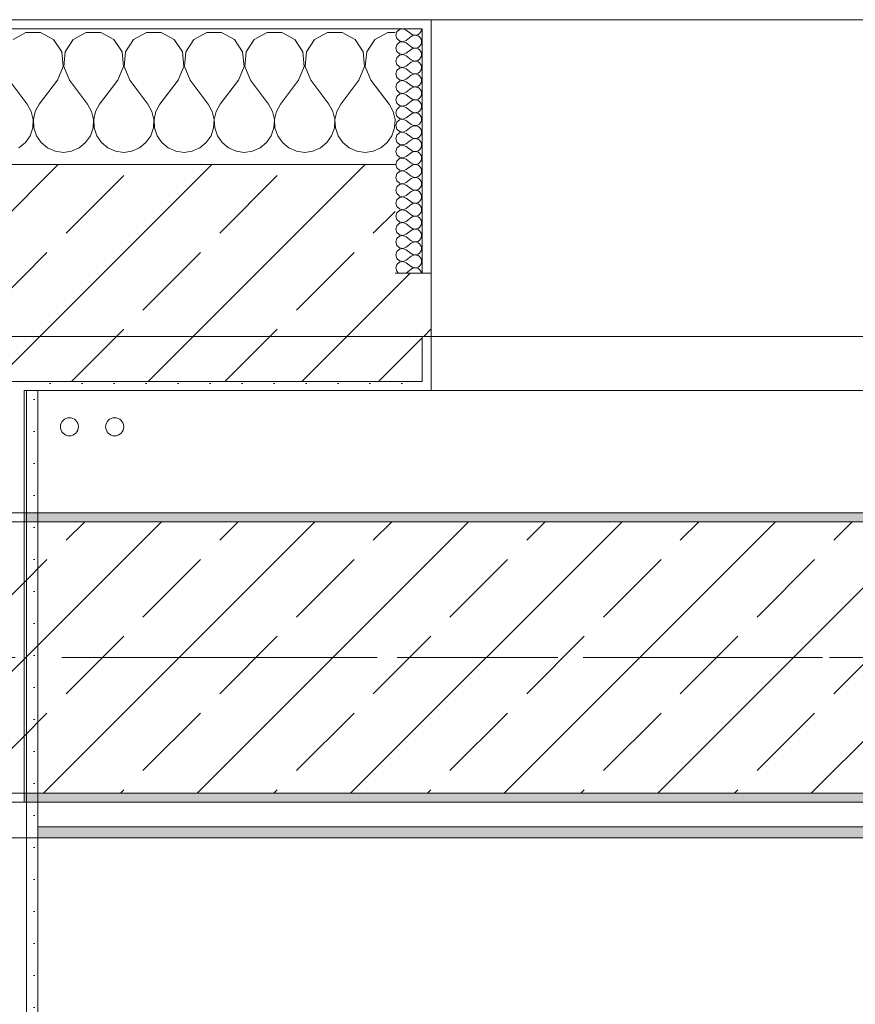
# Model space of a CAD drawing. Header units: metres. Extents: x -3.6 to 84.5, y -11 to 16.8.
# Tile 354 of 361: x 58.3 to 59.2, y 12.8 to 13.9. Entities that reach past the tile are written whole.
import ezdxf

# ---------------------------------------------------------------- set-up
doc = ezdxf.new("R2010")
doc.units = ezdxf.units.M
doc.header["$MEASUREMENT"] = 0
doc.linetypes.add('Achse', pattern=[0.2, 0.1, -0.05, 0, -0.05])
doc.linetypes.add('Strichlinie doppelt', pattern=[0.546806, 0.264583, -0.105833, 0.070556, -0.105833])
for name, color, linetype in [('451 - Universal.Achsen Raster', 7, 'Continuous'), ('604 - Struktur.Wand Aussen', 7, 'Continuous'), ('607 - Struktur.Stütze', 7, 'Continuous'), ('608 - Struktur.Träger', 7, 'Continuous'), ('801 - HKLSE.Heizung_ Klima_ Lüftung', 7, 'Continuous'), ('Neubau_606 - Struktur.Wand Innen Ausbau', 7, 'Continuous'), ('Neubau_653 - Abdeckung.TB Verkofferung', 7, 'Continuous')]:
    doc.layers.add(name, color=color, linetype=linetype)
pattern_1 = [(45, (0, 0), (-0.01767767, 0.01767767), [0, -0.025])]
pattern_2 = [(0, (0, 0), (0, 0.08660254), [0, -0.05]), (0, (0.025, 0.0433), (0, 0.08660254), [0, -0.05])]
pattern_3 = [(45, (0, 0), (-0.08485281, 0.08485281), []), (45, (-0.04243, 0.04243), (-0.08485281, 0.08485281), [0.09, -0.03])]

# ---------------------------------------------------------------- blocks, each defined once
blk = doc.blocks.new('*X32')
at = {"layer": '604 - Struktur.Wand Aussen', "color": 7, "linetype": 'Continuous', "lineweight": 5}
for p, q in [((58.2919, 13.8407), (58.2776, 13.833)), ((58.3081, 13.8407), (58.2919, 13.8407)), ((58.3224, 13.833), (58.3081, 13.8407)), ((58.3314, 13.8195), (58.3224, 13.833)), ((58.3442, 13.833), (58.3352, 13.8195)), ((58.3585, 13.8407), (58.3442, 13.833)), ((58.3748, 13.8407), (58.3585, 13.8407)), ((58.3891, 13.833), (58.3748, 13.8407)), ((58.3981, 13.8195), (58.3891, 13.833)), ((58.4109, 13.833), (58.4019, 13.8195)), ((58.4252, 13.8407), (58.4109, 13.833)), ((58.4415, 13.8407), (58.4252, 13.8407)), ((58.4558, 13.833), (58.4415, 13.8407)), ((58.4648, 13.8195), (58.4558, 13.833)), ((58.4776, 13.833), (58.4686, 13.8195)), ((58.4919, 13.8407), (58.4776, 13.833)), ((58.5081, 13.8407), (58.4919, 13.8407)), ((58.5224, 13.833), (58.5081, 13.8407)), ((58.5314, 13.8195), (58.5224, 13.833)), ((58.5442, 13.833), (58.5352, 13.8195)), ((58.5585, 13.8407), (58.5442, 13.833)), ((58.5748, 13.8407), (58.5585, 13.8407)), ((58.5891, 13.833), (58.5748, 13.8407)), ((58.5981, 13.8195), (58.5891, 13.833)), ((58.6109, 13.833), (58.6019, 13.8195)), ((58.6252, 13.8407), (58.6109, 13.833)), ((58.6415, 13.8407), (58.6252, 13.8407)), ((58.6558, 13.833), (58.6415, 13.8407)), ((58.6648, 13.8195), (58.6558, 13.833)), ((58.6776, 13.833), (58.6686, 13.8195)), ((58.6919, 13.8407), (58.6776, 13.833)), ((58.7, 13.8407), (58.6919, 13.8407)), ((58.333, 13.8033), (58.3314, 13.8195)), ((58.3352, 13.8195), (58.3337, 13.8033)), ((58.3996, 13.8033), (58.3981, 13.8195)), ((58.4019, 13.8195), (58.4004, 13.8033)), ((58.4663, 13.8033), (58.4648, 13.8195)), ((58.4686, 13.8195), (58.467, 13.8033)), ((58.533, 13.8033), (58.5314, 13.8195)), ((58.5352, 13.8195), (58.5337, 13.8033)), ((58.5996, 13.8033), (58.5981, 13.8195)), ((58.6019, 13.8195), (58.6004, 13.8033)), ((58.6663, 13.8033), (58.6648, 13.8195)), ((58.6686, 13.8195), (58.667, 13.8033)), ((58.3267, 13.7883), (58.333, 13.8033)), ((58.3337, 13.8033), (58.34, 13.7883)), ((58.3933, 13.7883), (58.3996, 13.8033)), ((58.4004, 13.8033), (58.4067, 13.7883)), ((58.46, 13.7883), (58.4663, 13.8033)), ((58.467, 13.8033), (58.4733, 13.7883)), ((58.5267, 13.7883), (58.533, 13.8033)), ((58.5337, 13.8033), (58.54, 13.7883)), ((58.5933, 13.7883), (58.5996, 13.8033)), ((58.6004, 13.8033), (58.6067, 13.7883)), ((58.66, 13.7883), (58.6663, 13.8033)), ((58.667, 13.8033), (58.6733, 13.7883)), ((58.2733, 13.7883), (58.2933, 13.7617)), ((58.3267, 13.7883), (58.3067, 13.7617)), ((58.34, 13.7883), (58.36, 13.7617)), ((58.3933, 13.7883), (58.3733, 13.7617)), ((58.4067, 13.7883), (58.4267, 13.7617)), ((58.46, 13.7883), (58.44, 13.7617)), ((58.4733, 13.7883), (58.4933, 13.7617)), ((58.5267, 13.7883), (58.5067, 13.7617)), ((58.54, 13.7883), (58.56, 13.7617)), ((58.5933, 13.7883), (58.5733, 13.7617)), ((58.6067, 13.7883), (58.6267, 13.7617)), ((58.66, 13.7883), (58.64, 13.7617)), ((58.6733, 13.7883), (58.6933, 13.7617)), ((58.2978, 13.7536), (58.2933, 13.7617)), ((58.3067, 13.7617), (58.3022, 13.7536)), ((58.3645, 13.7536), (58.36, 13.7617)), ((58.3733, 13.7617), (58.3689, 13.7536)), ((58.4311, 13.7536), (58.4267, 13.7617)), ((58.44, 13.7617), (58.4355, 13.7536)), ((58.4978, 13.7536), (58.4933, 13.7617)), ((58.5067, 13.7617), (58.5022, 13.7536)), ((58.5645, 13.7536), (58.56, 13.7617)), ((58.5733, 13.7617), (58.5689, 13.7536)), ((58.6311, 13.7536), (58.6267, 13.7617)), ((58.64, 13.7617), (58.6355, 13.7536)), ((58.6978, 13.7536), (58.6933, 13.7617)), ((58.2999, 13.7447), (58.2978, 13.7536)), ((58.3022, 13.7536), (58.3001, 13.7447)), ((58.3665, 13.7447), (58.3645, 13.7536)), ((58.3689, 13.7536), (58.3668, 13.7447)), ((58.4332, 13.7447), (58.4311, 13.7536)), ((58.4355, 13.7536), (58.4335, 13.7447)), ((58.4999, 13.7447), (58.4978, 13.7536)), ((58.5022, 13.7536), (58.5001, 13.7447)), ((58.5665, 13.7447), (58.5645, 13.7536)), ((58.5689, 13.7536), (58.5668, 13.7447)), ((58.6332, 13.7447), (58.6311, 13.7536)), ((58.6355, 13.7536), (58.6335, 13.7447)), ((58.6999, 13.7447), (58.6978, 13.7536)), ((58.2965, 13.7268), (58.2994, 13.7355)), ((58.2994, 13.7355), (58.2999, 13.7447)), ((58.3001, 13.7447), (58.3006, 13.7355)), ((58.3006, 13.7355), (58.3035, 13.7268)), ((58.3631, 13.7268), (58.3661, 13.7355)), ((58.3661, 13.7355), (58.3665, 13.7447)), ((58.3668, 13.7447), (58.3672, 13.7355)), ((58.3672, 13.7355), (58.3702, 13.7268)), ((58.4298, 13.7268), (58.4328, 13.7355)), ((58.4328, 13.7355), (58.4332, 13.7447)), ((58.4335, 13.7447), (58.4339, 13.7355)), ((58.4339, 13.7355), (58.4369, 13.7268)), ((58.4965, 13.7268), (58.4994, 13.7355)), ((58.4994, 13.7355), (58.4999, 13.7447)), ((58.5001, 13.7447), (58.5006, 13.7355)), ((58.5006, 13.7355), (58.5035, 13.7268)), ((58.5631, 13.7268), (58.5661, 13.7355)), ((58.5661, 13.7355), (58.5665, 13.7447)), ((58.5668, 13.7447), (58.5672, 13.7355)), ((58.5672, 13.7355), (58.5702, 13.7268)), ((58.6298, 13.7268), (58.6328, 13.7355)), ((58.6328, 13.7355), (58.6332, 13.7447)), ((58.6335, 13.7447), (58.6339, 13.7355)), ((58.6339, 13.7355), (58.6369, 13.7268)), ((58.6965, 13.7268), (58.6994, 13.7355)), ((58.6994, 13.7355), (58.6999, 13.7447)), ((58.2913, 13.7192), (58.2965, 13.7268)), ((58.3035, 13.7268), (58.3087, 13.7192)), ((58.3579, 13.7192), (58.3631, 13.7268)), ((58.3702, 13.7268), (58.3754, 13.7192)), ((58.4246, 13.7192), (58.4298, 13.7268)), ((58.4369, 13.7268), (58.4421, 13.7192)), ((58.4913, 13.7192), (58.4965, 13.7268)), ((58.5035, 13.7268), (58.5087, 13.7192)), ((58.5579, 13.7192), (58.5631, 13.7268)), ((58.5702, 13.7268), (58.5754, 13.7192)), ((58.6246, 13.7192), (58.6298, 13.7268)), ((58.6369, 13.7268), (58.6421, 13.7192)), ((58.6913, 13.7192), (58.6965, 13.7268)), ((58.2842, 13.7133), (58.2913, 13.7192)), ((58.3087, 13.7192), (58.3158, 13.7133)), ((58.3158, 13.7133), (58.3242, 13.7096)), ((58.3424, 13.7096), (58.3509, 13.7133)), ((58.3509, 13.7133), (58.3579, 13.7192)), ((58.3754, 13.7192), (58.3825, 13.7133)), ((58.3825, 13.7133), (58.3909, 13.7096)), ((58.4091, 13.7096), (58.4175, 13.7133)), ((58.4175, 13.7133), (58.4246, 13.7192)), ((58.4421, 13.7192), (58.4491, 13.7133)), ((58.4491, 13.7133), (58.4576, 13.7096)), ((58.4758, 13.7096), (58.4842, 13.7133)), ((58.4842, 13.7133), (58.4913, 13.7192)), ((58.5087, 13.7192), (58.5158, 13.7133)), ((58.5158, 13.7133), (58.5242, 13.7096)), ((58.5424, 13.7096), (58.5509, 13.7133)), ((58.5509, 13.7133), (58.5579, 13.7192)), ((58.5754, 13.7192), (58.5825, 13.7133)), ((58.5825, 13.7133), (58.5909, 13.7096)), ((58.6091, 13.7096), (58.6175, 13.7133)), ((58.6175, 13.7133), (58.6246, 13.7192)), ((58.6421, 13.7192), (58.6491, 13.7133)), ((58.6491, 13.7133), (58.6576, 13.7096)), ((58.6758, 13.7096), (58.6842, 13.7133)), ((58.6842, 13.7133), (58.6913, 13.7192)), ((58.3242, 13.7096), (58.3333, 13.7083)), ((58.3333, 13.7083), (58.3424, 13.7096)), ((58.3909, 13.7096), (58.4, 13.7083)), ((58.4, 13.7083), (58.4091, 13.7096)), ((58.4576, 13.7096), (58.4667, 13.7083)), ((58.4667, 13.7083), (58.4758, 13.7096)), ((58.5242, 13.7096), (58.5333, 13.7083)), ((58.5333, 13.7083), (58.5424, 13.7096)), ((58.5909, 13.7096), (58.6, 13.7083)), ((58.6, 13.7083), (58.6091, 13.7096)), ((58.6576, 13.7096), (58.6667, 13.7083)), ((58.6667, 13.7083), (58.6758, 13.7096))]:
    blk.add_line(p, q, dxfattribs=at)
blk = doc.blocks.new('*X64')
at = {"layer": '604 - Struktur.Wand Aussen', "color": 7, "linetype": 'Continuous', "lineweight": 5}
for p, q in [((58.7047, 13.8442), (58.7018, 13.8416)), ((58.7085, 13.845), (58.7047, 13.8442)), ((58.7121, 13.8436), (58.7085, 13.845)), ((58.729, 13.843), (58.7293, 13.845)), ((58.7018, 13.8416), (58.7007, 13.8379)), ((58.7007, 13.8379), (58.7018, 13.8341)), ((58.7018, 13.8341), (58.7047, 13.8315)), ((58.7121, 13.8436), (58.7179, 13.8393)), ((58.7121, 13.8321), (58.7179, 13.8364)), ((58.7179, 13.8393), (58.7196, 13.8383)), ((58.7196, 13.8374), (58.7179, 13.8364)), ((58.7196, 13.8383), (58.7215, 13.8379)), ((58.7215, 13.8378), (58.7196, 13.8374)), ((58.7215, 13.8379), (58.7235, 13.838)), ((58.7235, 13.8377), (58.7215, 13.8378)), ((58.7235, 13.838), (58.7253, 13.8386)), ((58.7253, 13.8371), (58.7235, 13.8377)), ((58.7253, 13.8386), (58.727, 13.8397)), ((58.727, 13.836), (58.7253, 13.8371)), ((58.727, 13.8397), (58.7282, 13.8412)), ((58.7282, 13.8345), (58.727, 13.836)), ((58.7282, 13.8412), (58.729, 13.843)), ((58.729, 13.8327), (58.7282, 13.8345)), ((58.7018, 13.8273), (58.7007, 13.8236)), ((58.7007, 13.8236), (58.7018, 13.8198)), ((58.7047, 13.83), (58.7018, 13.8273)), ((58.7047, 13.8315), (58.7085, 13.8307)), ((58.7085, 13.8307), (58.7047, 13.83)), ((58.7085, 13.8307), (58.7121, 13.8321)), ((58.7121, 13.8293), (58.7085, 13.8307)), ((58.7121, 13.8293), (58.7179, 13.825)), ((58.7121, 13.8179), (58.7179, 13.8221)), ((58.7179, 13.825), (58.7196, 13.824)), ((58.7196, 13.8231), (58.7179, 13.8221)), ((58.7196, 13.824), (58.7215, 13.8236)), ((58.7215, 13.8235), (58.7196, 13.8231)), ((58.7215, 13.8236), (58.7235, 13.8237)), ((58.7235, 13.8234), (58.7215, 13.8235)), ((58.7235, 13.8237), (58.7253, 13.8243)), ((58.7253, 13.8228), (58.7235, 13.8234)), ((58.7253, 13.8243), (58.727, 13.8254)), ((58.727, 13.8217), (58.7253, 13.8228)), ((58.727, 13.8254), (58.7282, 13.827)), ((58.7282, 13.827), (58.729, 13.8288)), ((58.7293, 13.8307), (58.729, 13.8327)), ((58.729, 13.8288), (58.7293, 13.8307)), ((58.7018, 13.813), (58.7007, 13.8093)), ((58.7018, 13.8198), (58.7047, 13.8172)), ((58.7047, 13.8157), (58.7018, 13.813)), ((58.7047, 13.8172), (58.7085, 13.8165)), ((58.7085, 13.8164), (58.7047, 13.8157)), ((58.7085, 13.8165), (58.7121, 13.8179)), ((58.7121, 13.815), (58.7085, 13.8164)), ((58.7121, 13.815), (58.7179, 13.8107)), ((58.7253, 13.81), (58.727, 13.8112)), ((58.7282, 13.8202), (58.727, 13.8217)), ((58.727, 13.8112), (58.7282, 13.8127)), ((58.729, 13.8184), (58.7282, 13.8202)), ((58.7282, 13.8127), (58.729, 13.8145)), ((58.7293, 13.8164), (58.729, 13.8184)), ((58.729, 13.8145), (58.7293, 13.8164)), ((58.7007, 13.8093), (58.7018, 13.8055)), ((58.7018, 13.8055), (58.7047, 13.8029)), ((58.7047, 13.8014), (58.7018, 13.7988)), ((58.7047, 13.8029), (58.7085, 13.8022)), ((58.7085, 13.8021), (58.7047, 13.8014)), ((58.7085, 13.8022), (58.7121, 13.8036)), ((58.7121, 13.8007), (58.7085, 13.8021)), ((58.7121, 13.8036), (58.7179, 13.8079)), ((58.7121, 13.8007), (58.7179, 13.7964)), ((58.7179, 13.8107), (58.7196, 13.8098)), ((58.7196, 13.8088), (58.7179, 13.8079)), ((58.7196, 13.8098), (58.7215, 13.8093)), ((58.7215, 13.8093), (58.7196, 13.8088)), ((58.7215, 13.8093), (58.7235, 13.8094)), ((58.7235, 13.8092), (58.7215, 13.8093)), ((58.7235, 13.8094), (58.7253, 13.81)), ((58.7253, 13.8085), (58.7235, 13.8092)), ((58.727, 13.8074), (58.7253, 13.8085)), ((58.7282, 13.8059), (58.727, 13.8074)), ((58.729, 13.8041), (58.7282, 13.8059)), ((58.7282, 13.7984), (58.729, 13.8002)), ((58.7293, 13.8021), (58.729, 13.8041)), ((58.729, 13.8002), (58.7293, 13.8021)), ((58.7018, 13.7988), (58.7007, 13.795)), ((58.7007, 13.795), (58.7018, 13.7912)), ((58.7018, 13.7912), (58.7047, 13.7886)), ((58.7085, 13.7879), (58.7121, 13.7893)), ((58.7121, 13.7893), (58.7179, 13.7936)), ((58.7179, 13.7964), (58.7196, 13.7955)), ((58.7196, 13.7945), (58.7179, 13.7936)), ((58.7196, 13.7955), (58.7215, 13.795)), ((58.7215, 13.795), (58.7196, 13.7945)), ((58.7215, 13.795), (58.7235, 13.7951)), ((58.7235, 13.7949), (58.7215, 13.795)), ((58.7235, 13.7951), (58.7253, 13.7958)), ((58.7253, 13.7942), (58.7235, 13.7949)), ((58.7253, 13.7958), (58.727, 13.7969)), ((58.727, 13.7931), (58.7253, 13.7942)), ((58.727, 13.7969), (58.7282, 13.7984)), ((58.7282, 13.7916), (58.727, 13.7931)), ((58.729, 13.7898), (58.7282, 13.7916)), ((58.7293, 13.7879), (58.729, 13.7898)), ((58.7018, 13.7845), (58.7007, 13.7807)), ((58.7007, 13.7807), (58.7018, 13.777)), ((58.7047, 13.7871), (58.7018, 13.7845)), ((58.7047, 13.7886), (58.7085, 13.7879)), ((58.7085, 13.7878), (58.7047, 13.7871)), ((58.7121, 13.7864), (58.7085, 13.7878)), ((58.7121, 13.7864), (58.7179, 13.7821)), ((58.7121, 13.775), (58.7179, 13.7793)), ((58.7179, 13.7821), (58.7196, 13.7812)), ((58.7196, 13.7802), (58.7179, 13.7793)), ((58.7196, 13.7812), (58.7215, 13.7807)), ((58.7215, 13.7807), (58.7196, 13.7802)), ((58.7215, 13.7807), (58.7235, 13.7808)), ((58.7235, 13.7806), (58.7215, 13.7807)), ((58.7235, 13.7808), (58.7253, 13.7815)), ((58.7253, 13.78), (58.7235, 13.7806)), ((58.7253, 13.7815), (58.727, 13.7826)), ((58.727, 13.7788), (58.7253, 13.78)), ((58.727, 13.7826), (58.7282, 13.7841)), ((58.7282, 13.7773), (58.727, 13.7788)), ((58.7282, 13.7841), (58.729, 13.7859)), ((58.729, 13.7859), (58.7293, 13.7879)), ((58.7018, 13.7702), (58.7007, 13.7664)), ((58.7018, 13.777), (58.7047, 13.7743)), ((58.7047, 13.7728), (58.7018, 13.7702)), ((58.7047, 13.7743), (58.7085, 13.7736)), ((58.7085, 13.7735), (58.7047, 13.7728)), ((58.7085, 13.7736), (58.7121, 13.775)), ((58.7121, 13.7721), (58.7085, 13.7735)), ((58.7121, 13.7721), (58.7179, 13.7679)), ((58.7179, 13.7679), (58.7196, 13.7669)), ((58.7253, 13.7672), (58.727, 13.7683)), ((58.727, 13.7683), (58.7282, 13.7698)), ((58.729, 13.7755), (58.7282, 13.7773)), ((58.7282, 13.7698), (58.729, 13.7716)), ((58.7293, 13.7736), (58.729, 13.7755)), ((58.729, 13.7716), (58.7293, 13.7736)), ((58.7007, 13.7664), (58.7018, 13.7627)), ((58.7018, 13.7627), (58.7047, 13.76)), ((58.7047, 13.7585), (58.7018, 13.7559)), ((58.7047, 13.76), (58.7085, 13.7593)), ((58.7085, 13.7593), (58.7047, 13.7585)), ((58.7085, 13.7593), (58.7121, 13.7607)), ((58.7121, 13.7579), (58.7085, 13.7593)), ((58.7121, 13.7607), (58.7179, 13.765)), ((58.7121, 13.7579), (58.7179, 13.7536)), ((58.7196, 13.766), (58.7179, 13.765)), ((58.7196, 13.7669), (58.7215, 13.7665)), ((58.7215, 13.7664), (58.7196, 13.766)), ((58.7215, 13.7665), (58.7235, 13.7666)), ((58.7235, 13.7663), (58.7215, 13.7664)), ((58.7235, 13.7666), (58.7253, 13.7672)), ((58.7253, 13.7657), (58.7235, 13.7663)), ((58.727, 13.7646), (58.7253, 13.7657)), ((58.7282, 13.763), (58.727, 13.7646)), ((58.729, 13.7612), (58.7282, 13.763)), ((58.7282, 13.7555), (58.729, 13.7573)), ((58.7293, 13.7593), (58.729, 13.7612)), ((58.729, 13.7573), (58.7293, 13.7593)), ((58.7018, 13.7559), (58.7007, 13.7521)), ((58.7007, 13.7521), (58.7018, 13.7484)), ((58.7018, 13.7484), (58.7047, 13.7458)), ((58.7047, 13.7458), (58.7085, 13.745)), ((58.7085, 13.745), (58.7121, 13.7464)), ((58.7121, 13.7464), (58.7179, 13.7507)), ((58.7179, 13.7536), (58.7196, 13.7526)), ((58.7196, 13.7517), (58.7179, 13.7507)), ((58.7196, 13.7526), (58.7215, 13.7522)), ((58.7215, 13.7521), (58.7196, 13.7517)), ((58.7215, 13.7522), (58.7235, 13.7523)), ((58.7235, 13.752), (58.7215, 13.7521)), ((58.7235, 13.7523), (58.7253, 13.7529)), ((58.7253, 13.7514), (58.7235, 13.752)), ((58.7253, 13.7529), (58.727, 13.754)), ((58.727, 13.7503), (58.7253, 13.7514)), ((58.727, 13.754), (58.7282, 13.7555)), ((58.7282, 13.7488), (58.727, 13.7503)), ((58.729, 13.747), (58.7282, 13.7488)), ((58.7293, 13.745), (58.729, 13.747)), ((58.7018, 13.7416), (58.7007, 13.7379)), ((58.7007, 13.7379), (58.7018, 13.7341)), ((58.7047, 13.7442), (58.7018, 13.7416)), ((58.7085, 13.745), (58.7047, 13.7442)), ((58.7121, 13.7436), (58.7085, 13.745)), ((58.7121, 13.7436), (58.7179, 13.7393)), ((58.7121, 13.7321), (58.7179, 13.7364)), ((58.7179, 13.7393), (58.7196, 13.7383)), ((58.7196, 13.7374), (58.7179, 13.7364)), ((58.7196, 13.7383), (58.7215, 13.7379)), ((58.7215, 13.7378), (58.7196, 13.7374)), ((58.7215, 13.7379), (58.7235, 13.738)), ((58.7235, 13.7377), (58.7215, 13.7378)), ((58.7235, 13.738), (58.7253, 13.7386)), ((58.7253, 13.7371), (58.7235, 13.7377)), ((58.7253, 13.7386), (58.727, 13.7397)), ((58.727, 13.736), (58.7253, 13.7371)), ((58.727, 13.7397), (58.7282, 13.7412)), ((58.7282, 13.7345), (58.727, 13.736)), ((58.7282, 13.7412), (58.729, 13.743)), ((58.729, 13.743), (58.7293, 13.745)), ((58.7018, 13.7273), (58.7007, 13.7236)), ((58.7018, 13.7341), (58.7047, 13.7315)), ((58.7047, 13.73), (58.7018, 13.7273)), ((58.7047, 13.7315), (58.7085, 13.7307)), ((58.7085, 13.7307), (58.7047, 13.73)), ((58.7085, 13.7307), (58.7121, 13.7321)), ((58.7121, 13.7293), (58.7085, 13.7307)), ((58.7121, 13.7293), (58.7179, 13.725)), ((58.7179, 13.725), (58.7196, 13.724)), ((58.7196, 13.724), (58.7215, 13.7236)), ((58.7235, 13.7237), (58.7253, 13.7243)), ((58.7253, 13.7243), (58.727, 13.7254)), ((58.727, 13.7254), (58.7282, 13.727)), ((58.729, 13.7327), (58.7282, 13.7345)), ((58.7282, 13.727), (58.729, 13.7288)), ((58.7293, 13.7307), (58.729, 13.7327)), ((58.729, 13.7288), (58.7293, 13.7307)), ((58.7007, 13.7236), (58.7018, 13.7198)), ((58.7018, 13.713), (58.7007, 13.7093)), ((58.7018, 13.7198), (58.7047, 13.7172)), ((58.7047, 13.7157), (58.7018, 13.713)), ((58.7047, 13.7172), (58.7085, 13.7165)), ((58.7085, 13.7164), (58.7047, 13.7157)), ((58.7085, 13.7165), (58.7121, 13.7179)), ((58.7121, 13.715), (58.7085, 13.7164)), ((58.7121, 13.7179), (58.7179, 13.7221)), ((58.7121, 13.715), (58.7179, 13.7107)), ((58.7196, 13.7231), (58.7179, 13.7221)), ((58.7215, 13.7235), (58.7196, 13.7231)), ((58.7215, 13.7236), (58.7235, 13.7237)), ((58.7235, 13.7234), (58.7215, 13.7235)), ((58.7253, 13.7228), (58.7235, 13.7234)), ((58.727, 13.7217), (58.7253, 13.7228)), ((58.7282, 13.7202), (58.727, 13.7217)), ((58.729, 13.7184), (58.7282, 13.7202)), ((58.7282, 13.7127), (58.729, 13.7145)), ((58.7293, 13.7164), (58.729, 13.7184)), ((58.729, 13.7145), (58.7293, 13.7164)), ((58.7007, 13.7093), (58.7018, 13.7055)), ((58.7018, 13.7055), (58.7047, 13.7029)), ((58.7047, 13.7029), (58.7085, 13.7022)), ((58.7085, 13.7022), (58.7121, 13.7036)), ((58.7121, 13.7036), (58.7179, 13.7079)), ((58.7179, 13.7107), (58.7196, 13.7098)), ((58.7196, 13.7088), (58.7179, 13.7079)), ((58.7196, 13.7098), (58.7215, 13.7093)), ((58.7215, 13.7093), (58.7196, 13.7088)), ((58.7215, 13.7093), (58.7235, 13.7094)), ((58.7235, 13.7092), (58.7215, 13.7093)), ((58.7235, 13.7094), (58.7253, 13.71)), ((58.7253, 13.7085), (58.7235, 13.7092)), ((58.7253, 13.71), (58.727, 13.7112)), ((58.727, 13.7074), (58.7253, 13.7085)), ((58.727, 13.7112), (58.7282, 13.7127)), ((58.7282, 13.7059), (58.727, 13.7074)), ((58.729, 13.7041), (58.7282, 13.7059)), ((58.7293, 13.7021), (58.729, 13.7041)), ((58.729, 13.7002), (58.7293, 13.7021)), ((58.7018, 13.6988), (58.7007, 13.695)), ((58.7007, 13.695), (58.7018, 13.6912)), ((58.7047, 13.7014), (58.7018, 13.6988)), ((58.7018, 13.6912), (58.7047, 13.6886)), ((58.7085, 13.7021), (58.7047, 13.7014)), ((58.7121, 13.7007), (58.7085, 13.7021)), ((58.7121, 13.7007), (58.7179, 13.6964)), ((58.7121, 13.6893), (58.7179, 13.6936)), ((58.7179, 13.6964), (58.7196, 13.6955)), ((58.7196, 13.6945), (58.7179, 13.6936)), ((58.7196, 13.6955), (58.7215, 13.695)), ((58.7215, 13.695), (58.7196, 13.6945)), ((58.7215, 13.695), (58.7235, 13.6951)), ((58.7235, 13.6949), (58.7215, 13.695)), ((58.7235, 13.6951), (58.7253, 13.6958)), ((58.7253, 13.6942), (58.7235, 13.6949)), ((58.7253, 13.6958), (58.727, 13.6969)), ((58.727, 13.6931), (58.7253, 13.6942)), ((58.727, 13.6969), (58.7282, 13.6984)), ((58.7282, 13.6916), (58.727, 13.6931)), ((58.7282, 13.6984), (58.729, 13.7002)), ((58.729, 13.6898), (58.7282, 13.6916)), ((58.7018, 13.6845), (58.7007, 13.6807)), ((58.7007, 13.6807), (58.7018, 13.677)), ((58.7047, 13.6871), (58.7018, 13.6845)), ((58.7047, 13.6886), (58.7085, 13.6879)), ((58.7085, 13.6878), (58.7047, 13.6871)), ((58.7085, 13.6879), (58.7121, 13.6893)), ((58.7121, 13.6864), (58.7085, 13.6878)), ((58.7121, 13.6864), (58.7179, 13.6821)), ((58.7179, 13.6821), (58.7196, 13.6812)), ((58.7196, 13.6812), (58.7215, 13.6807)), ((58.7215, 13.6807), (58.7196, 13.6802)), ((58.7215, 13.6807), (58.7235, 13.6808)), ((58.7235, 13.6806), (58.7215, 13.6807)), ((58.7235, 13.6808), (58.7253, 13.6815)), ((58.7253, 13.68), (58.7235, 13.6806)), ((58.7253, 13.6815), (58.727, 13.6826)), ((58.727, 13.6826), (58.7282, 13.6841)), ((58.7282, 13.6841), (58.729, 13.6859)), ((58.7293, 13.6879), (58.729, 13.6898)), ((58.729, 13.6859), (58.7293, 13.6879)), ((58.7018, 13.6702), (58.7007, 13.6664)), ((58.7018, 13.677), (58.7047, 13.6743)), ((58.7047, 13.6728), (58.7018, 13.6702)), ((58.7047, 13.6743), (58.7085, 13.6736)), ((58.7085, 13.6735), (58.7047, 13.6728)), ((58.7085, 13.6736), (58.7121, 13.675)), ((58.7121, 13.6721), (58.7085, 13.6735)), ((58.7121, 13.675), (58.7179, 13.6793)), ((58.7121, 13.6721), (58.7179, 13.6679)), ((58.7196, 13.6802), (58.7179, 13.6793)), ((58.727, 13.6788), (58.7253, 13.68)), ((58.7282, 13.6773), (58.727, 13.6788)), ((58.727, 13.6683), (58.7282, 13.6698)), ((58.729, 13.6755), (58.7282, 13.6773)), ((58.7282, 13.6698), (58.729, 13.6716)), ((58.7293, 13.6736), (58.729, 13.6755)), ((58.729, 13.6716), (58.7293, 13.6736)), ((58.7007, 13.6664), (58.7018, 13.6627)), ((58.7018, 13.6627), (58.7047, 13.66)), ((58.7047, 13.66), (58.7085, 13.6593)), ((58.7085, 13.6593), (58.7047, 13.6585)), ((58.7085, 13.6593), (58.7121, 13.6607)), ((58.7121, 13.6579), (58.7085, 13.6593)), ((58.7121, 13.6607), (58.7179, 13.665)), ((58.7179, 13.6679), (58.7196, 13.6669)), ((58.7196, 13.666), (58.7179, 13.665)), ((58.7196, 13.6669), (58.7215, 13.6665)), ((58.7215, 13.6664), (58.7196, 13.666)), ((58.7215, 13.6665), (58.7235, 13.6666)), ((58.7235, 13.6663), (58.7215, 13.6664)), ((58.7235, 13.6666), (58.7253, 13.6672)), ((58.7253, 13.6657), (58.7235, 13.6663)), ((58.7253, 13.6672), (58.727, 13.6683)), ((58.727, 13.6646), (58.7253, 13.6657)), ((58.7282, 13.663), (58.727, 13.6646)), ((58.729, 13.6612), (58.7282, 13.663)), ((58.7293, 13.6593), (58.729, 13.6612)), ((58.729, 13.6573), (58.7293, 13.6593)), ((58.7018, 13.6559), (58.7007, 13.6521)), ((58.7007, 13.6521), (58.7018, 13.6484)), ((58.7047, 13.6585), (58.7018, 13.6559)), ((58.7018, 13.6484), (58.7047, 13.6458)), ((58.7121, 13.6579), (58.7179, 13.6536)), ((58.7121, 13.6464), (58.7179, 13.6507)), ((58.7179, 13.6536), (58.7196, 13.6526)), ((58.7196, 13.6517), (58.7179, 13.6507)), ((58.7196, 13.6526), (58.7215, 13.6522)), ((58.7215, 13.6521), (58.7196, 13.6517)), ((58.7215, 13.6522), (58.7235, 13.6523)), ((58.7235, 13.652), (58.7215, 13.6521)), ((58.7235, 13.6523), (58.7253, 13.6529)), ((58.7253, 13.6514), (58.7235, 13.652)), ((58.7253, 13.6529), (58.727, 13.654)), ((58.727, 13.6503), (58.7253, 13.6514)), ((58.727, 13.654), (58.7282, 13.6555)), ((58.7282, 13.6488), (58.727, 13.6503)), ((58.7282, 13.6555), (58.729, 13.6573)), ((58.729, 13.647), (58.7282, 13.6488)), ((58.7018, 13.6416), (58.7007, 13.6379)), ((58.7007, 13.6379), (58.7018, 13.6341)), ((58.7047, 13.6442), (58.7018, 13.6416)), ((58.7047, 13.6458), (58.7085, 13.645)), ((58.7085, 13.645), (58.7047, 13.6442)), ((58.7085, 13.645), (58.7121, 13.6464)), ((58.7121, 13.6436), (58.7085, 13.645)), ((58.7121, 13.6436), (58.7179, 13.6393)), ((58.7179, 13.6393), (58.7196, 13.6383)), ((58.7196, 13.6374), (58.7179, 13.6364)), ((58.7196, 13.6383), (58.7215, 13.6379)), ((58.7215, 13.6378), (58.7196, 13.6374)), ((58.7215, 13.6379), (58.7235, 13.638)), ((58.7235, 13.6377), (58.7215, 13.6378)), ((58.7235, 13.638), (58.7253, 13.6386)), ((58.7253, 13.6371), (58.7235, 13.6377)), ((58.7253, 13.6386), (58.727, 13.6397)), ((58.727, 13.636), (58.7253, 13.6371)), ((58.727, 13.6397), (58.7282, 13.6412)), ((58.7282, 13.6412), (58.729, 13.643)), ((58.7293, 13.645), (58.729, 13.647)), ((58.729, 13.643), (58.7293, 13.645)), ((58.7018, 13.6273), (58.7007, 13.6236)), ((58.7018, 13.6341), (58.7047, 13.6315)), ((58.7047, 13.63), (58.7018, 13.6273)), ((58.7047, 13.6315), (58.7085, 13.6307)), ((58.7085, 13.6307), (58.7047, 13.63)), ((58.7085, 13.6307), (58.7121, 13.6321)), ((58.7121, 13.6293), (58.7085, 13.6307)), ((58.7121, 13.6321), (58.7179, 13.6364)), ((58.7121, 13.6293), (58.7179, 13.625)), ((58.7282, 13.6345), (58.727, 13.636)), ((58.727, 13.6254), (58.7282, 13.627)), ((58.729, 13.6327), (58.7282, 13.6345)), ((58.7282, 13.627), (58.729, 13.6288)), ((58.7293, 13.6307), (58.729, 13.6327)), ((58.729, 13.6288), (58.7293, 13.6307)), ((58.7007, 13.6236), (58.7018, 13.6198)), ((58.7018, 13.6198), (58.7047, 13.6172)), ((58.7047, 13.6157), (58.7018, 13.613)), ((58.7047, 13.6172), (58.7085, 13.6165)), ((58.7085, 13.6164), (58.7047, 13.6157)), ((58.7085, 13.6165), (58.7121, 13.6179)), ((58.7121, 13.615), (58.7085, 13.6164)), ((58.7121, 13.6179), (58.7179, 13.6221)), ((58.7179, 13.625), (58.7196, 13.624)), ((58.7196, 13.6231), (58.7179, 13.6221)), ((58.7196, 13.624), (58.7215, 13.6236)), ((58.7215, 13.6235), (58.7196, 13.6231)), ((58.7215, 13.6236), (58.7235, 13.6237)), ((58.7235, 13.6234), (58.7215, 13.6235)), ((58.7235, 13.6237), (58.7253, 13.6243)), ((58.7253, 13.6228), (58.7235, 13.6234)), ((58.7253, 13.6243), (58.727, 13.6254)), ((58.727, 13.6217), (58.7253, 13.6228)), ((58.7282, 13.6202), (58.727, 13.6217)), ((58.729, 13.6184), (58.7282, 13.6202)), ((58.7293, 13.6164), (58.729, 13.6184)), ((58.729, 13.6145), (58.7293, 13.6164)), ((58.7018, 13.613), (58.7007, 13.6093)), ((58.7007, 13.6093), (58.7018, 13.6055)), ((58.7018, 13.6055), (58.7047, 13.6029)), ((58.7121, 13.615), (58.7179, 13.6107)), ((58.7121, 13.6036), (58.7179, 13.6079)), ((58.7179, 13.6107), (58.7196, 13.6098)), ((58.7196, 13.6088), (58.7179, 13.6079)), ((58.7196, 13.6098), (58.7215, 13.6093)), ((58.7215, 13.6093), (58.7196, 13.6088)), ((58.7215, 13.6093), (58.7235, 13.6094)), ((58.7235, 13.6092), (58.7215, 13.6093)), ((58.7235, 13.6094), (58.7253, 13.61)), ((58.7253, 13.6085), (58.7235, 13.6092)), ((58.7253, 13.61), (58.727, 13.6112)), ((58.727, 13.6074), (58.7253, 13.6085)), ((58.727, 13.6112), (58.7282, 13.6127)), ((58.7282, 13.6059), (58.727, 13.6074)), ((58.7282, 13.6127), (58.729, 13.6145)), ((58.729, 13.6041), (58.7282, 13.6059)), ((58.7018, 13.5988), (58.7007, 13.595)), ((58.7007, 13.595), (58.7018, 13.5912)), ((58.7047, 13.6014), (58.7018, 13.5988)), ((58.7047, 13.6029), (58.7085, 13.6022)), ((58.7085, 13.6021), (58.7047, 13.6014)), ((58.7085, 13.6022), (58.7121, 13.6036)), ((58.7121, 13.6007), (58.7085, 13.6021)), ((58.7121, 13.6007), (58.7179, 13.5964)), ((58.7121, 13.5893), (58.7179, 13.5936)), ((58.7179, 13.5964), (58.7196, 13.5955)), ((58.7196, 13.5945), (58.7179, 13.5936)), ((58.7196, 13.5955), (58.7215, 13.595)), ((58.7215, 13.595), (58.7196, 13.5945)), ((58.7215, 13.595), (58.7235, 13.5951)), ((58.7235, 13.5949), (58.7215, 13.595)), ((58.7235, 13.5951), (58.7253, 13.5958)), ((58.7253, 13.5942), (58.7235, 13.5949)), ((58.7253, 13.5958), (58.727, 13.5969)), ((58.727, 13.5931), (58.7253, 13.5942)), ((58.727, 13.5969), (58.7282, 13.5984)), ((58.7282, 13.5984), (58.729, 13.6002)), ((58.7293, 13.6021), (58.729, 13.6041)), ((58.729, 13.6002), (58.7293, 13.6021)), ((58.7018, 13.5845), (58.7007, 13.5807)), ((58.7018, 13.5912), (58.7047, 13.5886)), ((58.7047, 13.5871), (58.7018, 13.5845)), ((58.7047, 13.5886), (58.7085, 13.5879)), ((58.7085, 13.5878), (58.7047, 13.5871)), ((58.7085, 13.5879), (58.7121, 13.5893)), ((58.7121, 13.5864), (58.7085, 13.5878)), ((58.7121, 13.5864), (58.7179, 13.5821)), ((58.7253, 13.5815), (58.727, 13.5826)), ((58.7282, 13.5916), (58.727, 13.5931)), ((58.727, 13.5826), (58.7282, 13.5841)), ((58.729, 13.5898), (58.7282, 13.5916)), ((58.7282, 13.5841), (58.729, 13.5859)), ((58.7293, 13.5879), (58.729, 13.5898)), ((58.729, 13.5859), (58.7293, 13.5879)), ((58.7007, 13.5807), (58.7018, 13.577)), ((58.7018, 13.577), (58.7039, 13.575)), ((58.7121, 13.575), (58.7179, 13.5793)), ((58.7179, 13.5821), (58.7196, 13.5812)), ((58.7196, 13.5802), (58.7179, 13.5793)), ((58.7196, 13.5812), (58.7215, 13.5807)), ((58.7215, 13.5807), (58.7196, 13.5802)), ((58.7215, 13.5807), (58.7235, 13.5808)), ((58.7235, 13.5806), (58.7215, 13.5807)), ((58.7235, 13.5808), (58.7253, 13.5815)), ((58.7253, 13.58), (58.7235, 13.5806)), ((58.727, 13.5788), (58.7253, 13.58)), ((58.7282, 13.5773), (58.727, 13.5788)), ((58.729, 13.5755), (58.7282, 13.5773)), ((58.7291, 13.575), (58.729, 13.5755))]:
    blk.add_line(p, q, dxfattribs=at)

msp = doc.modelspace()

# ---------------------------------------------------------------- hatches: boundary and pattern name
at = {"layer": '604 - Struktur.Wand Aussen', "linetype": 'Continuous', "lineweight": 0, "true_color": 0x000000}
h = msp.add_hatch(dxfattribs=at)
h.set_pattern_fill('Verputz_0001', color=18, style=0, pattern_type=2)
h.set_pattern_definition(pattern_2)
h.paths.add_polyline_path([(57.56, 13.855), (57.56, 13.845), (58.73, 13.845), (58.73, 13.855)])
h = msp.add_hatch(dxfattribs=at)
h.set_pattern_fill('Verputz_0001', color=18, style=0, pattern_type=2)
h.set_pattern_definition(pattern_2)
h.paths.add_polyline_path([(58.73, 13.855), (58.73, 13.575), (58.74, 13.575), (58.74, 13.855)])
h = msp.add_hatch(dxfattribs=at)
h.set_pattern_fill('Beton__Stahlbeton_0001', color=18, style=0, pattern_type=2)
h.set_pattern_definition(pattern_3)
h.paths.add_polyline_path([(57.56, 13.575), (57.55, 13.575), (57.55, 13.505), (57.56, 13.505), (57.56, 13.455), (58.73, 13.455), (58.73, 13.505), (58.74, 13.505), (58.74, 13.575), (58.73, 13.575), (58.7, 13.575), (58.7, 13.695), (57.59, 13.695), (57.59, 13.575)])
h = msp.add_hatch(dxfattribs=at)
h.set_pattern_fill('Gips_0001', color=18, style=0, pattern_type=2)
h.set_pattern_definition(pattern_1)
h.paths.add_polyline_path([(58.73, 13.445), (58.74, 13.445), (58.74, 13.505), (58.73, 13.505)])
h = msp.add_hatch(dxfattribs=at)
h.set_pattern_fill('Gips_0001', color=18, style=0, pattern_type=2)
h.set_pattern_definition(pattern_1)
h.paths.add_polyline_path([(58.29, 13.455), (58.29, 13.445), (58.73, 13.445), (58.73, 13.455)])
at = {"layer": '607 - Struktur.Stütze', "linetype": 'Continuous', "lineweight": 0, "true_color": 0x000000}
h = msp.add_hatch(dxfattribs=at)
h.set_pattern_fill('Gips_0001', color=18, style=0, pattern_type=2)
h.set_pattern_definition(pattern_1)
h.paths.add_polyline_path([(57.97, 13.445), (57.98, 13.445), (57.98, 13.45), (58.28, 13.45), (58.28, 13.445), (58.29, 13.445), (58.29, 13.455), (57.97, 13.455)])
h = msp.add_hatch(dxfattribs=at)
h.set_pattern_fill('Gips_0001', color=18, style=0, pattern_type=2)
h.set_pattern_definition(pattern_1)
h.paths.add_polyline_path([(58.28, 13), (58.195, 13), (58.195, 12.99), (58.29, 12.99), (58.29, 13.445), (58.28, 13.445)])
at = {"layer": '608 - Struktur.Träger', "linetype": 'Continuous', "lineweight": 0, "true_color": 0x000000}
h = msp.add_hatch(dxfattribs=at)
h.set_pattern_fill('Beton__Stahlbeton_0001', color=18, style=0, pattern_type=2)
h.set_pattern_definition(pattern_3)
h.paths.add_polyline_path([(50.78, 13), (51.09, 13), (54.37, 13), (54.69, 13), (57.97, 13), (58.29, 13), (61.57, 13), (61.88, 13), (61.88, 13.3), (61.57, 13.3), (58.29, 13.3), (57.97, 13.3), (54.69, 13.3), (54.37, 13.3), (51.09, 13.3), (50.78, 13.3)])
h = msp.add_hatch(dxfattribs=at)
h.set_pattern_fill('Gips_0001', color=18, style=0, pattern_type=2)
h.set_pattern_definition(pattern_1)
h.paths.add_polyline_path([(61.57, 13.31), (58.29, 13.31), (58.29, 13.3), (61.57, 13.3)])
h = msp.add_hatch(dxfattribs=at)
h.set_pattern_fill('Gips_0001', color=18, style=0, pattern_type=2)
h.set_pattern_definition(pattern_1)
h.paths.add_polyline_path([(58.29, 13), (58.29, 12.99), (61.57, 12.99), (61.57, 13)])
at = {"layer": 'Neubau_606 - Struktur.Wand Innen Ausbau', "linetype": 'Continuous', "lineweight": 0, "true_color": 0x000000}
h = msp.add_hatch(dxfattribs=at)
h.set_pattern_fill('Gips_0001', color=18, style=0, pattern_type=2)
h.set_pattern_definition(pattern_1)
h.paths.add_polyline_path([(58.305, 12.7025), (58.305, 13.445), (58.2925, 13.445), (58.2925, 12.7025)])
at = {"layer": 'Neubau_653 - Abdeckung.TB Verkofferung', "linetype": 'Continuous', "lineweight": 0, "true_color": 0x000000}
h = msp.add_hatch(dxfattribs=at)
h.set_pattern_fill('Gips_0001', color=18, style=0, pattern_type=2)
h.set_pattern_definition(pattern_1)
h.paths.add_polyline_path([(58.305, 12.9505), (62.025, 12.9505), (62.025, 12.963), (58.305, 12.963)])

# ---------------------------------------------------------------- linework, layer by layer
at = {"layer": '451 - Universal.Achsen Raster', "color": 160, "linetype": 'Strichlinie doppelt', "lineweight": 9, "true_color": 0x3232ff}
msp.add_line((64.935, 13.15), (-3.175, 13.15), dxfattribs=at)
at = {"layer": '604 - Struktur.Wand Aussen', "color": 7, "linetype": 'Continuous', "lineweight": 5}
for p, q in [((58.73, 13.855), (58.74, 13.855)), ((58.74, 13.855), (58.74, 13.845)), ((58.7, 13.845), (57.59, 13.845)), ((58.7, 13.845), (58.73, 13.845)), ((58.73, 13.575), (58.73, 13.845)), ((58.73, 13.845), (58.73, 13.575)), ((58.74, 13.845), (58.74, 13.705)), ((58.74, 13.705), (58.74, 13.695)), ((58.74, 13.695), (58.74, 13.575)), ((58.7, 13.575), (58.73, 13.575)), ((58.73, 13.575), (58.74, 13.575)), ((58.73, 13.505), (58.74, 13.505)), ((58.74, 13.505), (58.74, 13.455)), ((58.74, 13.455), (58.74, 13.445)), ((58.73, 13.445), (58.74, 13.445))]:
    msp.add_line(p, q, dxfattribs=at)
at = {"layer": '604 - Struktur.Wand Aussen', "color": 7, "linetype": 'Continuous', "lineweight": 13}
for p, q in [((61.14, 13.855), (58.74, 13.855)), ((58.7, 13.695), (57.59, 13.695)), ((58.74, 13.575), (58.74, 13.505)), ((58.73, 13.455), (58.73, 13.505)), ((57.56, 13.455), (58.73, 13.455)), ((58.74, 13.445), (61.14, 13.445))]:
    msp.add_line(p, q, dxfattribs=at)
at = {"layer": '604 - Struktur.Wand Aussen', "color": 7, "linetype": 'Continuous', "lineweight": 5, "flags": 128}
for points in [[(58.73, 13.855), (57.56, 13.855)], [(58.29, 13.445), (58.73, 13.445)]]:
    msp.add_lwpolyline(points, dxfattribs=at)
at = {"layer": '607 - Struktur.Stütze', "color": 7, "linetype": 'Continuous', "lineweight": 5, "flags": 128}
msp.add_lwpolyline([(58.195, 12.99), (58.29, 12.99), (58.29, 13.445)], dxfattribs=at)
at = {"layer": '608 - Struktur.Träger', "color": 7, "linetype": 'Continuous', "lineweight": 13}
for p, q in [((50.78, 13.31), (61.88, 13.31)), ((58.29, 13.3), (57.97, 13.3)), ((61.57, 13.3), (58.29, 13.3)), ((50.78, 12.99), (61.88, 12.99))]:
    msp.add_line(p, q, dxfattribs=at)
at = {"layer": '608 - Struktur.Träger', "color": 7, "linetype": 'Continuous', "lineweight": 5}
for p, q in [((58.29, 13.31), (58.29, 13.3)), ((61.57, 13.31), (58.29, 13.31)), ((58.29, 13), (58.29, 12.99)), ((61.57, 12.99), (58.29, 12.99))]:
    msp.add_line(p, q, dxfattribs=at)
at = {"layer": '608 - Struktur.Träger', "color": 7, "linetype": 'Achse', "lineweight": 9}
msp.add_line((50.78, 13.15), (61.88, 13.15), dxfattribs=at)
at = {"layer": '608 - Struktur.Träger', "color": 7, "linetype": 'Continuous', "lineweight": 13, "flags": 128}
msp.add_lwpolyline([(61.88, 13), (61.57, 13), (58.29, 13), (57.97, 13), (54.69, 13), (54.37, 13), (51.09, 13), (50.78, 13)], dxfattribs=at)
at = {"layer": '801 - HKLSE.Heizung_ Klima_ Lüftung', "color": 7, "linetype": 'Continuous', "lineweight": 5}
for centre in [(58.34, 13.405), (58.39, 13.405)]:
    msp.add_circle(centre, 0.01, dxfattribs=at)
at = {"layer": 'Neubau_606 - Struktur.Wand Innen Ausbau', "color": 1, "linetype": 'Continuous', "lineweight": 5}
msp.add_line((58.2925, 12.7525), (58.2925, 13.445), dxfattribs=at)
at = {"layer": 'Neubau_606 - Struktur.Wand Innen Ausbau', "color": 1, "linetype": 'Continuous', "lineweight": 5, "flags": 128}
msp.add_lwpolyline([(58.305, 12.69), (58.305, 13.445)], dxfattribs=at)
at = {"layer": 'Neubau_653 - Abdeckung.TB Verkofferung', "color": 1, "linetype": 'Continuous', "lineweight": 9}
for p, q in [((51.12, 13.505), (62.025, 13.505)), ((51.12, 12.9505), (62.025, 12.9505))]:
    msp.add_line(p, q, dxfattribs=at)
at = {"layer": 'Neubau_653 - Abdeckung.TB Verkofferung', "color": 1, "linetype": 'Continuous', "lineweight": 5}
for p, q in [((62.025, 12.99), (58.305, 12.99)), ((62.025, 12.963), (58.305, 12.963)), ((62.025, 12.9505), (58.305, 12.9505))]:
    msp.add_line(p, q, dxfattribs=at)
at = {"layer": 'Neubau_653 - Abdeckung.TB Verkofferung', "color": 1, "linetype": 'Continuous', "lineweight": 5, "flags": 128}
msp.add_lwpolyline([(58.305, 12.99), (58.305, 12.963), (58.305, 12.9505)], dxfattribs=at)

# ---------------------------------------------------------------- block references
at = {"layer": '604 - Struktur.Wand Aussen', "color": 7, "lineweight": 18}
for name in ['*X64', '*X32']:
    msp.add_blockref(name, (0, 0), dxfattribs=at)

doc.saveas('drawing.dxf')
